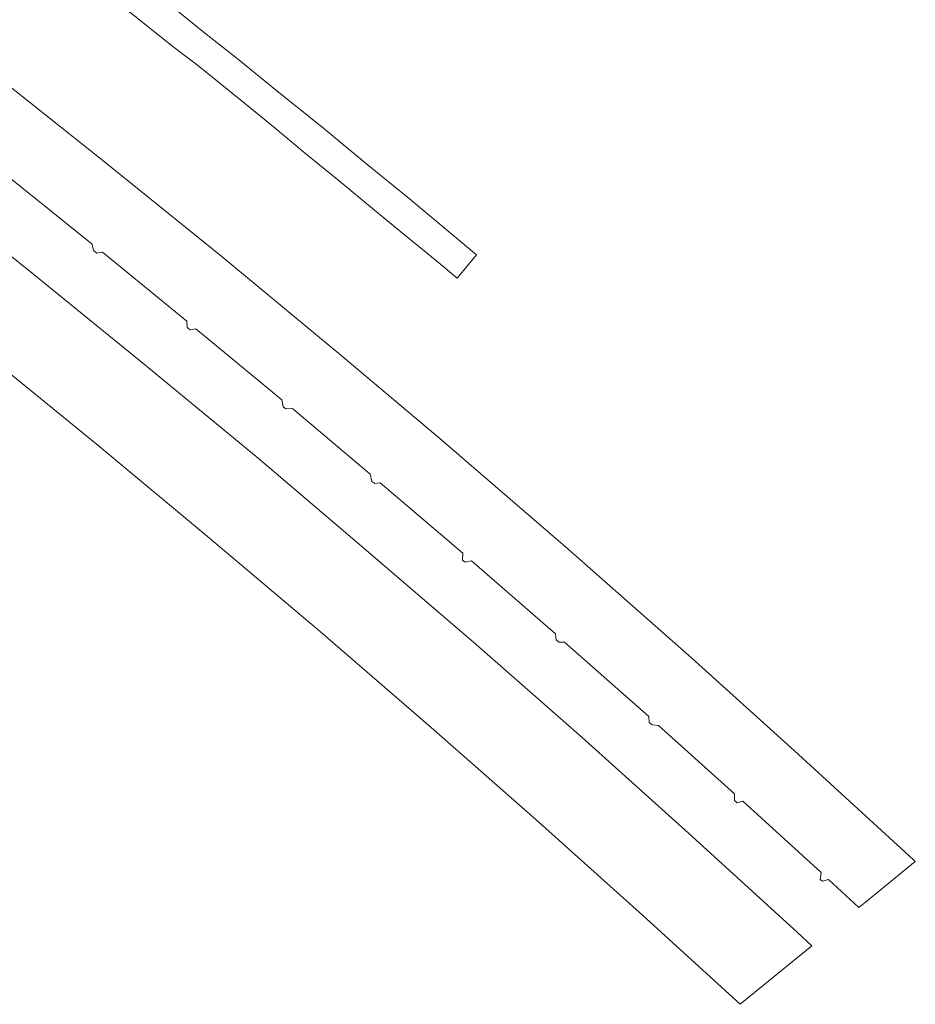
# Model space of a CAD drawing. Extents: x 152048 to 156914, y 461460 to 468786.
# Tile 270 of 272: x 155178 to 155328, y 468171 to 468335. Entities that reach past the tile are written whole.
import ezdxf

# ---------------------------------------------------------------- set-up
doc = ezdxf.new("R2010")
doc.units = 0
doc.header["$LTSCALE"] = 0.75
doc.layers.add('B-RO-VH-VERHARDING_ASFALT-GV', color=251, linetype='CONTINUOUS', lineweight=18)
doc.layers.add('B-RO-VH-VERHARDING_GESLOTEN-GV', color=251, linetype='CONTINUOUS', lineweight=18)

msp = doc.modelspace()

# ---------------------------------------------------------------- linework, layer by layer
at = {"layer": 'B-RO-VH-VERHARDING_ASFALT-GV'}
msp.add_lwpolyline([(155196.728, 468336.348), (155203.718, 468330.758), (155208.025, 468327.453), (155215.236, 468321.617), (155220.956, 468316.947), (155225.472, 468313.174), (155231.35, 468308.406), (155237.492, 468303.328), (155242.464, 468299.197), (155247.885, 468294.808), (155251.258, 468292.013), (155254.449, 468295.863), (155242.633, 468305.75), (155241.56, 468306.647), (155236.231, 468310.988), (155229.057, 468316.936), (155221.535, 468322.974), (155214.64, 468328.585), (155209.212, 468332.861), (155203.941, 468337.111)], dxfattribs=at)
at = {"layer": 'B-RO-VH-VERHARDING_GESLOTEN-GV'}
for points in [[(155176.866, 468308.627), (155190.495, 468297.634), (155190.734, 468296.627), (155191.271, 468296.169), (155192.201, 468296.328), (155206.249, 468284.844), (155206.323, 468283.793), (155206.794, 468283.397), (155207.731, 468283.532), (155222.083, 468271.723), (155222.3, 468270.585), (155222.723, 468270.219), (155223.824, 468270.289), (155236.784, 468259.345), (155237.068, 468258.137), (155237.521, 468257.817), (155238.439, 468257.917), (155252.181, 468246.22), (155252.131, 468245.04), (155252.577, 468244.718), (155253.614, 468244.928), (155267.629, 468232.79), (155267.74, 468231.778), (155268.2, 468231.384), (155269.137, 468231.386), (155283.172, 468219.004), (155283.224, 468218.024), (155283.689, 468217.607), (155284.746, 468217.526), (155297.441, 468206.131), (155297.403, 468205.027), (155297.86, 468204.638), (155298.796, 468204.891), (155311.829, 468193.032), (155311.705, 468191.868), (155312.09, 468191.557), (155313.063, 468191.882), (155318.128, 468187.202), (155319.206, 468188.082), (155321.941, 468190.312), (155324.712, 468192.573), (155327.515, 468194.86), (155327.145, 468195.208), (155307.408, 468213.308), (155290.314, 468228.691), (155269.663, 468246.914), (155248.368, 468265.275), (155231.902, 468279.154), (155212.115, 468295.531), (155192.56, 468311.386), (155175.172, 468325.199)], [(155176.866, 468308.627), (155190.495, 468297.634), (155190.734, 468296.627), (155191.271, 468296.169), (155192.201, 468296.328), (155206.249, 468284.844), (155206.323, 468283.793), (155206.794, 468283.397), (155207.731, 468283.532), (155222.083, 468271.723), (155222.3, 468270.585), (155222.723, 468270.219), (155223.824, 468270.289), (155236.784, 468259.345), (155237.068, 468258.137), (155237.521, 468257.817), (155238.439, 468257.917), (155252.181, 468246.22), (155252.131, 468245.04), (155252.577, 468244.718), (155253.614, 468244.928), (155267.629, 468232.79), (155267.74, 468231.778), (155268.2, 468231.384), (155269.137, 468231.386), (155283.172, 468219.004), (155283.224, 468218.024), (155283.689, 468217.607), (155284.746, 468217.526), (155297.441, 468206.131), (155297.403, 468205.027), (155297.86, 468204.638), (155298.796, 468204.891), (155311.829, 468193.032), (155311.705, 468191.868), (155312.09, 468191.557), (155313.063, 468191.882), (155318.128, 468187.202), (155319.206, 468188.082), (155321.941, 468190.312), (155324.712, 468192.573), (155327.515, 468194.86), (155327.145, 468195.208), (155307.408, 468213.308), (155290.314, 468228.691), (155269.663, 468246.914), (155248.368, 468265.275), (155231.902, 468279.154), (155212.115, 468295.531), (155192.56, 468311.386), (155175.172, 468325.199)], [(155173.659, 468278.6), (155191.769, 468263.885), (155210.032, 468248.695), (155228.483, 468233.114), (155246.901, 468217.195), (155264.358, 468201.848), (155282.124, 468185.94), (155298.354, 468171.071), (155310.286, 468180.805), (155307.916, 468183.008), (155290.288, 468199.097), (155272.07, 468215.478), (155254.416, 468230.987), (155236.1, 468246.689), (155218.099, 468262.017), (155199.197, 468277.638), (155180.797, 468292.629), (155161.738, 468307.843)], [(155173.659, 468278.6), (155191.769, 468263.885), (155210.032, 468248.695), (155228.483, 468233.114), (155246.901, 468217.195), (155264.358, 468201.848), (155282.124, 468185.94), (155298.354, 468171.071), (155310.286, 468180.805), (155307.916, 468183.008), (155290.288, 468199.097), (155272.07, 468215.478), (155254.416, 468230.987), (155236.1, 468246.689), (155218.099, 468262.017), (155199.197, 468277.638), (155180.797, 468292.629), (155161.738, 468307.843)]]:
    msp.add_lwpolyline(points, dxfattribs=at)

doc.saveas('drawing.dxf')
